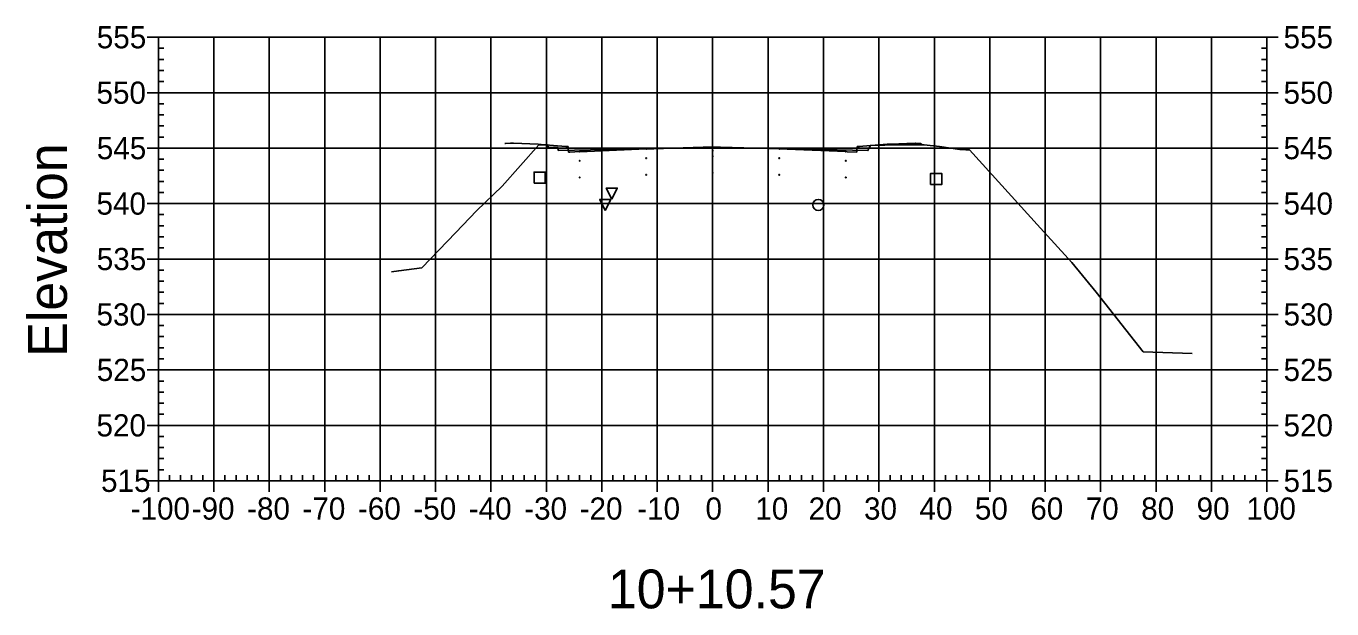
# Model space of a CAD drawing. Extents: x 708103 to 717568, y 374476 to 378707.
# Drawn here: x 708103.1 to 708338.7, y 376941.5 to 377046.6 of the extents above; entities that cross this region are included whole.
import ezdxf

# ---------------------------------------------------------------- set-up
doc = ezdxf.new("R2010")
doc.units = 0
for name, color, linetype in [('1', 7, 'Continuous'), ('10', 7, 'Continuous'), ('13', 7, 'Continuous'), ('14', 7, 'Continuous'), ('22', 7, 'Continuous'), ('4', 7, 'Continuous'), ('57', 7, 'Continuous'), ('60', 7, 'Continuous'), ('Existing', 7, 'Continuous')]:
    doc.layers.add(name, color=color, linetype=linetype)

msp = doc.modelspace()

# ---------------------------------------------------------------- linework, layer by layer
for points in [[(708226.94, 377024.12), (708227.04, 377024.12), (708227.04, 377024.22), (708226.94, 377024.22)], [(708202.94, 377022.28), (708203.04, 377022.28), (708203.04, 377022.38), (708202.94, 377022.38)], [(708214.94, 377022.76), (708215.04, 377022.76), (708215.04, 377022.86), (708214.94, 377022.86)], [(708226.94, 377023.12), (708227.04, 377023.12), (708227.04, 377023.22), (708226.94, 377023.22)], [(708238.94, 377022.76), (708239.04, 377022.76), (708239.04, 377022.86), (708238.94, 377022.86)], [(708250.94, 377022.28), (708251.04, 377022.28), (708251.04, 377022.38), (708250.94, 377022.38)], [(708202.94, 377019.28), (708203.04, 377019.28), (708203.04, 377019.38), (708202.94, 377019.38)], [(708214.94, 377019.76), (708215.04, 377019.76), (708215.04, 377019.86), (708214.94, 377019.86)], [(708226.94, 377020.12), (708227.04, 377020.12), (708227.04, 377020.22), (708226.94, 377020.22)], [(708238.94, 377019.76), (708239.04, 377019.76), (708239.04, 377019.86), (708238.94, 377019.86)], [(708250.94, 377019.28), (708251.04, 377019.28), (708251.04, 377019.38), (708250.94, 377019.38)]]:
    msp.add_lwpolyline(points, close=True)
at = {"layer": '1'}
for points in [[(708208.78, 377015.41), (708207.78, 377017.41), (708209.78, 377017.41)], [(708207.6, 377013.37), (708206.6, 377015.37), (708208.6, 377015.37)]]:
    msp.add_lwpolyline(points, close=True, dxfattribs=at)
at = {"layer": '10'}
msp.add_lwpolyline([(708194.76, 377018.31), (708196.76, 377018.31), (708196.76, 377020.31), (708194.76, 377020.31)], close=True, dxfattribs=at)
at = {"layer": '13'}
msp.add_circle((708246.04, 377014.39), 1, dxfattribs=at)
at = {"layer": '14'}
for points in [[(708202.99, 377024), (708202.99, 377024.05), (708202.99, 377024), (708202.94, 377024), (708202.99, 377024), (708202.99, 377023.95), (708202.99, 377024), (708203.04, 377024)], [(708214.99, 377024.48), (708214.99, 377024.53), (708214.99, 377024.48), (708214.94, 377024.48), (708214.99, 377024.48), (708214.99, 377024.43), (708214.99, 377024.48), (708215.04, 377024.48)], [(708226.99, 377024.84), (708226.99, 377024.89), (708226.99, 377024.84), (708226.94, 377024.84), (708226.99, 377024.84), (708226.99, 377024.79), (708226.99, 377024.84), (708227.04, 377024.84)], [(708238.99, 377024.48), (708238.99, 377024.53), (708238.99, 377024.48), (708238.94, 377024.48), (708238.99, 377024.48), (708238.99, 377024.43), (708238.99, 377024.48), (708239.04, 377024.48)], [(708250.99, 377024), (708250.99, 377024.05), (708250.99, 377024), (708250.94, 377024), (708250.99, 377024), (708250.99, 377023.95), (708250.99, 377024), (708251.04, 377024)], [(708264.72, 377025.25), (708264.72, 377025.3), (708264.72, 377025.25), (708264.67, 377025.25), (708264.72, 377025.25), (708264.72, 377025.2), (708264.72, 377025.25), (708264.77, 377025.25)]]:
    msp.add_lwpolyline(points, dxfattribs=at)
at = {"layer": '22'}
msp.add_lwpolyline([(708189.49, 377025.48), (708189.6, 377025.49), (708190.49, 377025.52), (708191.05, 377025.5), (708195.49, 377025.32), (708196.05, 377025.28), (708200.49, 377024.92), (708200.53, 377024.92), (708200.9, 377024.92), (708200.91, 377024.81), (708200.99, 377023.92), (708201.21, 377023.93), (708202.99, 377024), (708204.35, 377024.05), (708214.99, 377024.48), (708216.37, 377024.52), (708226.99, 377024.84), (708228.38, 377024.8), (708238.99, 377024.48), (708240.4, 377024.42), (708250.99, 377024), (708251.22, 377023.99), (708252.99, 377023.92), (708253, 377024.04), (708253.07, 377024.92), (708253.12, 377024.92), (708253.49, 377024.92), (708254.08, 377024.97), (708258.49, 377025.32), (708259.08, 377025.34), (708263.49, 377025.52), (708263.6, 377025.51), (708264.49, 377025.48), (708264.51, 377025.45), (708264.72, 377025.25)], dxfattribs=at)
at = {"layer": '4'}
msp.add_lwpolyline([(708266.3, 377018.07), (708268.3, 377018.07), (708268.3, 377020.07), (708266.3, 377020.07)], close=True, dxfattribs=at)
at = {"layer": '57'}
for p, q in [((708124.98, 377044.63), (708126.98, 377044.63)), ((708126.98, 377044.63), (708326.98, 377044.63)), ((708126.98, 376964.63), (708126.98, 377044.63)), ((708126.98, 376964.63), (708126.98, 377044.63)), ((708126.98, 377042.63), (708127.98, 377042.63)), ((708136.98, 376964.63), (708136.98, 377044.63)), ((708146.98, 376964.63), (708146.98, 377044.63)), ((708156.98, 376964.63), (708156.98, 377044.63)), ((708166.98, 376964.63), (708166.98, 377044.63)), ((708176.98, 376964.63), (708176.98, 377044.63)), ((708186.98, 376964.63), (708186.98, 377044.63)), ((708196.98, 376964.63), (708196.98, 377044.63)), ((708206.98, 376964.63), (708206.98, 377044.63)), ((708216.98, 376964.63), (708216.98, 377044.63)), ((708226.98, 376964.63), (708226.98, 377044.63)), ((708236.98, 376964.63), (708236.98, 377044.63)), ((708246.98, 376964.63), (708246.98, 377044.63)), ((708256.98, 376964.63), (708256.98, 377044.63)), ((708266.98, 376964.63), (708266.98, 377044.63)), ((708276.98, 376964.63), (708276.98, 377044.63)), ((708286.98, 376964.63), (708286.98, 377044.63)), ((708296.98, 376964.63), (708296.98, 377044.63)), ((708306.98, 376964.63), (708306.98, 377044.63)), ((708316.98, 376964.63), (708316.98, 377044.63)), ((708326.98, 377042.63), (708325.98, 377042.63)), ((708326.98, 376964.63), (708326.98, 377044.63)), ((708326.98, 376964.63), (708326.98, 377044.63)), ((708328.98, 377044.63), (708326.98, 377044.63)), ((708126.98, 377040.63), (708127.98, 377040.63)), ((708326.98, 377040.63), (708325.98, 377040.63)), ((708126.98, 377038.63), (708127.98, 377038.63)), ((708326.98, 377038.63), (708325.98, 377038.63)), ((708126.98, 377036.63), (708127.98, 377036.63)), ((708326.98, 377036.63), (708325.98, 377036.63)), ((708124.98, 377034.63), (708126.98, 377034.63)), ((708126.98, 377034.63), (708326.98, 377034.63)), ((708328.98, 377034.63), (708326.98, 377034.63)), ((708126.98, 377032.63), (708127.98, 377032.63)), ((708126.98, 377030.63), (708127.98, 377030.63)), ((708326.98, 377032.63), (708325.98, 377032.63)), ((708326.98, 377030.63), (708325.98, 377030.63)), ((708126.98, 377028.63), (708127.98, 377028.63)), ((708326.98, 377028.63), (708325.98, 377028.63)), ((708126.98, 377026.63), (708127.98, 377026.63)), ((708326.98, 377026.63), (708325.98, 377026.63)), ((708124.98, 377024.63), (708126.98, 377024.63)), ((708126.98, 377024.63), (708326.98, 377024.63)), ((708328.98, 377024.63), (708326.98, 377024.63)), ((708126.98, 377022.63), (708127.98, 377022.63)), ((708326.98, 377022.63), (708325.98, 377022.63)), ((708126.98, 377020.63), (708127.98, 377020.63)), ((708326.98, 377020.63), (708325.98, 377020.63)), ((708126.98, 377018.63), (708127.98, 377018.63)), ((708126.98, 377016.63), (708127.98, 377016.63)), ((708326.98, 377018.63), (708325.98, 377018.63)), ((708326.98, 377016.63), (708325.98, 377016.63)), ((708124.98, 377014.63), (708126.98, 377014.63)), ((708126.98, 377014.63), (708326.98, 377014.63)), ((708328.98, 377014.63), (708326.98, 377014.63)), ((708126.98, 377012.63), (708127.98, 377012.63)), ((708326.98, 377012.63), (708325.98, 377012.63)), ((708126.98, 377010.63), (708127.98, 377010.63)), ((708326.98, 377010.63), (708325.98, 377010.63)), ((708126.98, 377008.63), (708127.98, 377008.63)), ((708326.98, 377008.63), (708325.98, 377008.63)), ((708124.98, 377004.63), (708126.98, 377004.63)), ((708126.98, 377006.63), (708127.98, 377006.63)), ((708126.98, 377004.63), (708326.98, 377004.63)), ((708326.98, 377006.63), (708325.98, 377006.63)), ((708328.98, 377004.63), (708326.98, 377004.63)), ((708126.98, 377002.63), (708127.98, 377002.63)), ((708326.98, 377002.63), (708325.98, 377002.63)), ((708126.98, 377000.63), (708127.98, 377000.63)), ((708326.98, 377000.63), (708325.98, 377000.63)), ((708126.98, 376998.63), (708127.98, 376998.63)), ((708326.98, 376998.63), (708325.98, 376998.63)), ((708126.98, 376996.63), (708127.98, 376996.63)), ((708326.98, 376996.63), (708325.98, 376996.63)), ((708124.98, 376994.63), (708126.98, 376994.63)), ((708126.98, 376994.63), (708326.98, 376994.63)), ((708328.98, 376994.63), (708326.98, 376994.63)), ((708126.98, 376992.63), (708127.98, 376992.63)), ((708126.98, 376990.63), (708127.98, 376990.63)), ((708326.98, 376992.63), (708325.98, 376992.63)), ((708326.98, 376990.63), (708325.98, 376990.63)), ((708126.98, 376988.63), (708127.98, 376988.63)), ((708326.98, 376988.63), (708325.98, 376988.63)), ((708126.98, 376986.63), (708127.98, 376986.63)), ((708326.98, 376986.63), (708325.98, 376986.63)), ((708124.98, 376984.63), (708126.98, 376984.63)), ((708126.98, 376984.63), (708326.98, 376984.63)), ((708328.98, 376984.63), (708326.98, 376984.63)), ((708126.98, 376982.63), (708127.98, 376982.63)), ((708326.98, 376982.63), (708325.98, 376982.63)), ((708126.98, 376980.63), (708127.98, 376980.63)), ((708326.98, 376980.63), (708325.98, 376980.63)), ((708126.98, 376978.63), (708127.98, 376978.63)), ((708126.98, 376976.63), (708127.98, 376976.63)), ((708326.98, 376978.63), (708325.98, 376978.63)), ((708326.98, 376976.63), (708325.98, 376976.63)), ((708124.98, 376974.63), (708126.98, 376974.63)), ((708126.98, 376974.63), (708326.98, 376974.63)), ((708328.98, 376974.63), (708326.98, 376974.63)), ((708126.98, 376972.63), (708127.98, 376972.63)), ((708326.98, 376972.63), (708325.98, 376972.63)), ((708126.98, 376970.63), (708127.98, 376970.63)), ((708326.98, 376970.63), (708325.98, 376970.63)), ((708126.98, 376968.63), (708127.98, 376968.63)), ((708326.98, 376968.63), (708325.98, 376968.63)), ((708124.98, 376964.63), (708126.98, 376964.63)), ((708126.98, 376966.63), (708127.98, 376966.63)), ((708126.98, 376964.63), (708326.98, 376964.63)), ((708126.98, 376964.63), (708326.98, 376964.63)), ((708126.98, 376962.63), (708126.98, 376964.63)), ((708128.98, 376964.63), (708128.98, 376965.63)), ((708130.98, 376964.63), (708130.98, 376965.63)), ((708132.98, 376964.63), (708132.98, 376965.63)), ((708134.98, 376964.63), (708134.98, 376965.63)), ((708136.98, 376962.63), (708136.98, 376964.63)), ((708138.98, 376964.63), (708138.98, 376965.63)), ((708140.98, 376964.63), (708140.98, 376965.63)), ((708142.98, 376964.63), (708142.98, 376965.63)), ((708144.98, 376964.63), (708144.98, 376965.63)), ((708146.98, 376962.63), (708146.98, 376964.63)), ((708148.98, 376964.63), (708148.98, 376965.63)), ((708150.98, 376964.63), (708150.98, 376965.63)), ((708152.98, 376964.63), (708152.98, 376965.63)), ((708154.98, 376964.63), (708154.98, 376965.63)), ((708156.98, 376962.63), (708156.98, 376964.63)), ((708158.98, 376964.63), (708158.98, 376965.63)), ((708160.98, 376964.63), (708160.98, 376965.63)), ((708162.98, 376964.63), (708162.98, 376965.63)), ((708164.98, 376964.63), (708164.98, 376965.63)), ((708166.98, 376962.63), (708166.98, 376964.63)), ((708168.98, 376964.63), (708168.98, 376965.63)), ((708170.98, 376964.63), (708170.98, 376965.63)), ((708172.98, 376964.63), (708172.98, 376965.63)), ((708174.98, 376964.63), (708174.98, 376965.63)), ((708176.98, 376962.63), (708176.98, 376964.63)), ((708178.98, 376964.63), (708178.98, 376965.63)), ((708180.98, 376964.63), (708180.98, 376965.63)), ((708182.98, 376964.63), (708182.98, 376965.63)), ((708184.98, 376964.63), (708184.98, 376965.63)), ((708186.98, 376962.63), (708186.98, 376964.63)), ((708188.98, 376964.63), (708188.98, 376965.63)), ((708190.98, 376964.63), (708190.98, 376965.63)), ((708192.98, 376964.63), (708192.98, 376965.63)), ((708194.98, 376964.63), (708194.98, 376965.63)), ((708196.98, 376962.63), (708196.98, 376964.63)), ((708198.98, 376964.63), (708198.98, 376965.63)), ((708200.98, 376964.63), (708200.98, 376965.63)), ((708202.98, 376964.63), (708202.98, 376965.63)), ((708204.98, 376964.63), (708204.98, 376965.63)), ((708206.98, 376962.63), (708206.98, 376964.63)), ((708208.98, 376964.63), (708208.98, 376965.63)), ((708210.98, 376964.63), (708210.98, 376965.63)), ((708212.98, 376964.63), (708212.98, 376965.63)), ((708214.98, 376964.63), (708214.98, 376965.63)), ((708216.98, 376962.63), (708216.98, 376964.63)), ((708218.98, 376964.63), (708218.98, 376965.63)), ((708220.98, 376964.63), (708220.98, 376965.63)), ((708222.98, 376964.63), (708222.98, 376965.63)), ((708224.98, 376964.63), (708224.98, 376965.63)), ((708226.98, 376962.63), (708226.98, 376964.63)), ((708228.98, 376964.63), (708228.98, 376965.63)), ((708230.98, 376964.63), (708230.98, 376965.63)), ((708232.98, 376964.63), (708232.98, 376965.63)), ((708234.98, 376964.63), (708234.98, 376965.63)), ((708236.98, 376962.63), (708236.98, 376964.63)), ((708238.98, 376964.63), (708238.98, 376965.63)), ((708240.98, 376964.63), (708240.98, 376965.63)), ((708242.98, 376964.63), (708242.98, 376965.63)), ((708244.98, 376964.63), (708244.98, 376965.63)), ((708246.98, 376962.63), (708246.98, 376964.63)), ((708248.98, 376964.63), (708248.98, 376965.63)), ((708250.98, 376964.63), (708250.98, 376965.63)), ((708252.98, 376964.63), (708252.98, 376965.63)), ((708254.98, 376964.63), (708254.98, 376965.63)), ((708256.98, 376962.63), (708256.98, 376964.63)), ((708258.98, 376964.63), (708258.98, 376965.63)), ((708260.98, 376964.63), (708260.98, 376965.63)), ((708262.98, 376964.63), (708262.98, 376965.63)), ((708264.98, 376964.63), (708264.98, 376965.63)), ((708266.98, 376962.63), (708266.98, 376964.63)), ((708268.98, 376964.63), (708268.98, 376965.63)), ((708270.98, 376964.63), (708270.98, 376965.63)), ((708272.98, 376964.63), (708272.98, 376965.63)), ((708274.98, 376964.63), (708274.98, 376965.63)), ((708276.98, 376962.63), (708276.98, 376964.63)), ((708278.98, 376964.63), (708278.98, 376965.63)), ((708280.98, 376964.63), (708280.98, 376965.63)), ((708282.98, 376964.63), (708282.98, 376965.63)), ((708284.98, 376964.63), (708284.98, 376965.63)), ((708286.98, 376962.63), (708286.98, 376964.63)), ((708288.98, 376964.63), (708288.98, 376965.63)), ((708290.98, 376964.63), (708290.98, 376965.63)), ((708292.98, 376964.63), (708292.98, 376965.63)), ((708294.98, 376964.63), (708294.98, 376965.63)), ((708296.98, 376962.63), (708296.98, 376964.63)), ((708298.98, 376964.63), (708298.98, 376965.63)), ((708300.98, 376964.63), (708300.98, 376965.63)), ((708302.98, 376964.63), (708302.98, 376965.63)), ((708304.98, 376964.63), (708304.98, 376965.63)), ((708306.98, 376962.63), (708306.98, 376964.63)), ((708308.98, 376964.63), (708308.98, 376965.63)), ((708310.98, 376964.63), (708310.98, 376965.63)), ((708312.98, 376964.63), (708312.98, 376965.63)), ((708314.98, 376964.63), (708314.98, 376965.63)), ((708316.98, 376962.63), (708316.98, 376964.63)), ((708318.98, 376964.63), (708318.98, 376965.63)), ((708320.98, 376964.63), (708320.98, 376965.63)), ((708322.98, 376964.63), (708322.98, 376965.63)), ((708324.98, 376964.63), (708324.98, 376965.63)), ((708326.98, 376966.63), (708325.98, 376966.63)), ((708326.98, 376962.63), (708326.98, 376964.63)), ((708328.98, 376964.63), (708326.98, 376964.63))]:
    msp.add_line(p, q, dxfattribs=at)
at = {"layer": 'Existing'}
msp.add_lwpolyline([(708169.06, 377002.3), (708170.34, 377002.53), (708174.48, 377003.03), (708180.64, 377009.43), (708184.37, 377013.34), (708188.98, 377017.76), (708195.63, 377025.21), (708197.14, 377025.23), (708197.38, 377024.79), (708198.96, 377024.77), (708199.15, 377024.21), (708213.64, 377024.49), (708226.98, 377024.8), (708243.92, 377024.44), (708254.98, 377024.18), (708255.13, 377024.56), (708255.45, 377025.12), (708258.03, 377025.18), (708258.07, 377025.18), (708259.76, 377025.2), (708261.76, 377025.23), (708265.15, 377025.25), (708267.93, 377024.93), (708271.56, 377024.38), (708272.67, 377024.35), (708273.33, 377024.31), (708286.12, 377010.18), (708291.81, 377004.02), (708296.18, 376998.64), (708304.67, 376987.9), (708313.49, 376987.6)], dxfattribs=at)

# ---------------------------------------------------------------- texts
at = {"layer": '1'}
msp.add_text('10+10.57', height=7, dxfattribs=at).set_placement((708208.07, 376941.63))
at = {"layer": '14'}
for p in [(708190.45, 377025.47), (708190.45, 377024.8), (708195.45, 377024.6), (708258.45, 377024.6), (708263.45, 377025.47), (708263.45, 377024.8)]:
    msp.add_text('+', height=0.1, dxfattribs=at).set_placement(p)
at = {"layer": '57'}
for s, p in [('555', (708115.86, 377042.63)), ('555', (708329.98, 377042.63)), ('550', (708115.81, 377032.63)), ('550', (708329.98, 377032.63)), ('545', (708115.86, 377022.63)), ('545', (708329.98, 377022.63)), ('540', (708115.81, 377012.63)), ('540', (708329.98, 377012.63)), ('535', (708115.86, 377002.63)), ('535', (708329.98, 377002.63)), ('530', (708115.81, 376992.63)), ('530', (708329.98, 376992.63)), ('525', (708115.86, 376982.63)), ('525', (708329.98, 376982.63)), ('520', (708115.81, 376972.63)), ('520', (708329.98, 376972.63)), ('515', (708116.63, 376962.63)), ('515', (708329.98, 376962.63)), ('-100', (708121.97, 376957.63)), ('-90', (708132.98, 376957.63)), ('-80', (708142.98, 376957.63)), ('-70', (708152.98, 376957.63)), ('-60', (708162.98, 376957.63)), ('-50', (708172.98, 376957.63)), ('-40', (708182.98, 376957.63)), ('-30', (708192.98, 376957.63)), ('-20', (708202.98, 376957.63)), ('-10', (708213.37, 376957.63)), ('0', (708225.69, 376957.63)), ('10', (708234.68, 376957.63)), ('20', (708244.29, 376957.63)), ('30', (708254.29, 376957.63)), ('40', (708264.29, 376957.63)), ('50', (708274.29, 376957.63)), ('60', (708284.29, 376957.63)), ('70', (708294.29, 376957.63)), ('80', (708304.29, 376957.63)), ('90', (708314.29, 376957.63)), ('100', (708323.28, 376957.63))]:
    msp.add_text(s, height=4, dxfattribs=at).set_placement(p)
at = {"layer": '60'}
msp.add_text('Elevation', height=7, rotation=90, dxfattribs=at).set_placement((708110.48, 376986.99))

doc.saveas('drawing.dxf')
